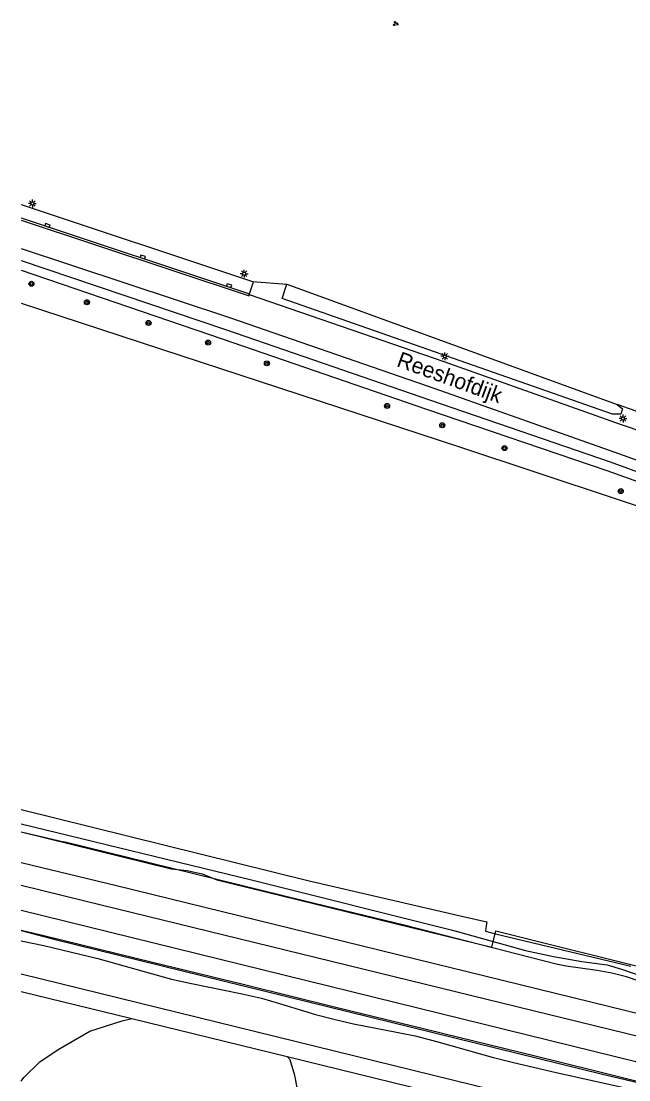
# Model space of a CAD drawing. Extents: x 131000 to 133014, y 396499 to 399001.
# Drawn here: x 131000 to 131096.8, y 397539.4 to 397708.2 of the extents above; entities that cross this region are included whole.
import ezdxf

# ---------------------------------------------------------------- set-up
doc = ezdxf.new("R2010")
doc.units = 0
for name, color, linetype in [('gg-afsc-erfafscheiding', 7, 'Continuous'), ('gg-afsc-hekwerk', 7, 'Continuous'), ('gg-anno-openbare ruimte label', 7, 'Continuous'), ('gg-aspt-spoorlijn', 7, 'Continuous'), ('gg-knt-BGT kruinlijn', 7, 'Continuous'), ('gg-knt-bovenkant onderkant talud', 7, 'Continuous'), ('gg-knt-verharding', 7, 'Continuous'), ('gg-kntw-bovenkant insteek waterloop', 7, 'Continuous'), ('gg-kntw-midden sloot', 7, 'Continuous'), ('gt-grn-groengrens', 7, 'Continuous'), ('gt-symb-boom', 7, 'Continuous'), ('gt-symb-groenvak', 7, 'Continuous'), ('gt-symb-kolk', 7, 'Continuous'), ('gt-symb-lichtmast', 7, 'Continuous'), ('gx-grn-maaiveld', 7, 'Continuous')]:
    doc.layers.add(name, color=color, linetype=linetype)

# ---------------------------------------------------------------- blocks, each defined once
blk = doc.blocks.new('gt0-GRVAK')
at = {"layer": 'gt-symb-groenvak'}
for p, q in [((-0.11, 0.19), (-0.23, 0.24)), ((-0.18, 0.15), (0.09, 0.15)), ((-0.09, 0.21), (-0.16, 0.32)), ((-0.05, 0.21), (-0.05, 0.39)), ((0, 0.21), (0.06, 0.32)), ((0.02, 0.19), (0.13, 0.24)), ((0.26, -0.05), (0.2, 0.06)), ((0.3, -0.05), (0.3, 0.13)), ((0.35, -0.05), (0.41, 0.06)), ((-0.24, -0.23), (-0.36, -0.18)), ((-0.32, -0.26), (-0.05, -0.26)), ((-0.23, -0.21), (-0.29, -0.09)), ((-0.18, -0.2), (-0.18, -0.02)), ((-0.14, -0.21), (-0.07, -0.09)), ((-0.12, -0.23), (0, -0.18)), ((0.24, -0.07), (0.12, -0.02)), ((0.17, -0.11), (0.44, -0.11)), ((0.37, -0.07), (0.49, -0.02))]:
    blk.add_line(p, q, dxfattribs=at)
blk = doc.blocks.new('gt0-BOOM')
at = {"layer": 'gt-symb-boom'}
for radius in [0.4, 0.2]:
    blk.add_circle((0, 0), radius, dxfattribs=at)
blk = doc.blocks.new('gt0-LMAST')
at = {"layer": 'gt-symb-lichtmast'}
for p, q in [((-0.18, 0.17), (-0.45, 0.44)), ((-0.01, 0.25), (-0.01, 0.62)), ((0.17, 0.17), (0.44, 0.44)), ((-0.26, 0), (-0.63, 0)), ((-0.18, -0.18), (-0.45, -0.45)), ((-0.01, -0.25), (-0.01, -0.63)), ((0.44, -0.45), (0.17, -0.18)), ((0.24, 0), (0.62, 0))]:
    blk.add_line(p, q, dxfattribs=at)
blk.add_circle((-0.01, 0), 0.25, dxfattribs=at)
blk = doc.blocks.new('gt0-KOLK')
at = {"layer": 'gt-symb-kolk'}
blk.add_lwpolyline([(0, 0), (0.38, 0), (0.38, 0.4), (-0.38, 0.4), (-0.38, 0), (0, 0)], dxfattribs=at)

msp = doc.modelspace()

# ---------------------------------------------------------------- linework, layer by layer
at = {"layer": 'gg-afsc-erfafscheiding'}
msp.add_line((131075.57, 397562.71), (131097.1, 397557.52), dxfattribs=at)
for points in [[(131000, 397582.49), (131045.66, 397571.18), (131070.42, 397565.47)], [(131070.42, 397565.47), (131074.17, 397564.61), (131074.08, 397563.99)], [(131074.08, 397563.99), (131073.95, 397563.1), (131075.57, 397562.71)]]:
    msp.add_lwpolyline(points, dxfattribs=at)
at = {"layer": 'gg-afsc-hekwerk'}
for p, q in [((131000, 397553.49), (131017.63, 397549.18)), ((131017.63, 397549.18), (131042.37, 397543.13)), ((131042.37, 397543.13), (131077.26, 397534.6))]:
    msp.add_line(p, q, dxfattribs=at)
for points in [[(131000, 397663.24), (131069.8, 397640.34), (131119.6, 397623.8)], [(131000, 397578.95), (131023.91, 397573.08), (131026.42, 397572.81), (131028.85, 397572.28), (131031.15, 397571.32), (131074.95, 397560.58), (131075.62, 397563.17), (131129.25, 397549.78), (131134.14, 397548.56), (131160.34, 397542.08), (131253.59, 397518.95), (131281.64, 397511.97), (131366.85, 397490.76), (131408.24, 397480.46), (131415.53, 397478.73), (131442.33, 397472.08), (131471.54, 397464.85), (131483.73, 397461.85), (131495.91, 397458.86), (131510.42, 397455.39), (131520.02, 397452.99), (131680.24, 397414.03), (131683.13, 397411.51)], [(131000, 397563.27), (131003.8, 397562.36), (131020.9, 397558.16), (131035.56, 397554.61), (131050.11, 397551.02), (131062.32, 397548.05), (131072.1, 397545.64), (131081.87, 397543.22), (131091.14, 397540.94), (131100.88, 397538.51)], [(131000, 397563.22), (131005.43, 397561.81), (131092.4, 397540.39), (131152.88, 397526.06), (131189.42, 397517.6), (131193.26, 397516.1), (131227.03, 397507.68), (131259.73, 397499.61), (131279.88, 397494.99), (131311.78, 397486.89), (131343.6, 397479.36), (131361.71, 397474.63)]]:
    msp.add_lwpolyline(points, dxfattribs=at)
at = {"layer": 'gg-aspt-spoorlijn'}
for points in [[(131000, 397574.06), (131015.16, 397570.38), (131155.06, 397536.09), (131235.08, 397516.61), (131444.08, 397465.45), (131583.69, 397431.34), (131688.87, 397405.78)], [(131000, 397570.44), (131010.14, 397567.97), (131268.68, 397504.67), (131357.36, 397483.04), (131688.42, 397402.04)]]:
    msp.add_lwpolyline(points, dxfattribs=at)
at = {"layer": 'gg-knt-BGT kruinlijn'}
for p, q in [((131000, 397578.97), (131006.78, 397577.38)), ((131045.17, 397567.89), (131006.78, 397577.38)), ((131061.01, 397564.09), (131045.17, 397567.89)), ((131085.2, 397557.84), (131061.01, 397564.09)), ((131086.82, 397557.52), (131085.2, 397557.84)), ((131091.75, 397556.86), (131086.82, 397557.52)), ((131094.11, 397556.43), (131091.75, 397556.86)), ((131096.43, 397555.86), (131094.11, 397556.43)), ((131102.48, 397553.72), (131096.43, 397555.86))]:
    msp.add_line(p, q, dxfattribs=at)
at = {"layer": 'gg-knt-bovenkant onderkant talud'}
msp.add_lwpolyline([(131000, 397561.58), (131003.62, 397560.81), (131012.23, 397558.78), (131023.96, 397555.49), (131027.11, 397554.75), (131034.96, 397553.2), (131038.27, 397552.43), (131041.16, 397551.61), (131046.9, 397549.86), (131050.01, 397549.02), (131052.93, 397548.36), (131059.81, 397547.04), (131062.75, 397546.43), (131066.39, 397545.5), (131075.05, 397543.03), (131078.42, 397542.16), (131085.23, 397540.57), (131101.27, 397537.05), (131111.06, 397534.82), (131116.87, 397533.42), (131124.62, 397531.45), (131136.38, 397528.29), (131140.27, 397527.38), (131144.05, 397526.68)], dxfattribs=at)
at = {"layer": 'gg-knt-verharding'}
for p, q in [((131000, 397678.94), (131036.85, 397666.69)), ((131000, 397676.81), (131036.39, 397664.73)), ((131036.39, 397664.73), (131036.97, 397666.46)), ((131036.34, 397664.6), (131036.39, 397664.73))]:
    msp.add_line(p, q, dxfattribs=at)
for points in [[(131000, 397676.48), (131036.29, 397664.42), (131036.34, 397664.6)], [(131000, 397671.96), (131033.17, 397660.94), (131065.89, 397649.61), (131094.43, 397639.51), (131112.92, 397632.91), (131113.85, 397632.53)], [(131000, 397670.04), (131032.55, 397659.03), (131065.18, 397647.77), (131093.84, 397637.94), (131112.16, 397631.22), (131113.42, 397630.71)], [(131000, 397668.47), (131032.02, 397657.56), (131064.59, 397646.34), (131093.3, 397636.57), (131111.65, 397629.94)], [(131036.34, 397664.6), (131067.35, 397653.94), (131095.6, 397643.91), (131113.81, 397637.71)]]:
    msp.add_lwpolyline(points, dxfattribs=at)
msp.add_arc((131036.81, 397666.52), 0.173, 339.596, 74.1383, dxfattribs=at)
at = {"layer": 'gg-kntw-bovenkant insteek waterloop'}
msp.add_line((131042.3, 397666.28), (131094.94, 397647.08), dxfattribs=at)
msp.add_lwpolyline([(131094.94, 397647.08), (131095.77, 397646.37), (131095.53, 397645.54), (131094.17, 397645.55), (131041.55, 397663.96), (131042.3, 397666.28)], dxfattribs=at)
at = {"layer": 'gg-kntw-midden sloot'}
msp.add_line((131000, 397556.34), (131229.16, 397500), dxfattribs=at)
at = {"layer": 'gt-grn-groengrens'}
msp.add_line((131036.85, 397666.69), (131042.3, 397666.28), dxfattribs=at)
for points in [[(131114.64, 397640.16), (131111.89, 397641.11), (131094.94, 397647.08)], [(131000, 397539.18), (131000.44, 397539.79), (131002.95, 397542.3), (131005.91, 397544.23), (131010.93, 397547.18), (131016.1, 397548.81), (131017.63, 397549.18)], [(131039.72, 397528.79), (131043.59, 397528.86), (131045.8, 397528.42), (131045.36, 397531.95), (131044.48, 397535.5), (131043.59, 397540.09), (131042.85, 397542.6), (131042.37, 397543.13)]]:
    msp.add_lwpolyline(points, dxfattribs=at)
at = {"layer": 'gx-grn-maaiveld'}
for points in [[(131000, 397580.23), (131036.69, 397571.28), (131068.68, 397563.28), (131080.36, 397560.02), (131084.82, 397559.09), (131089.3, 397558.3), (131093.32, 397557.74), (131095.64, 397557.08), (131102.24, 397554.77), (131106.48, 397553.47), (131110.75, 397552.31), (131119.48, 397550.25), (131127.03, 397548.73), (131135.01, 397546.61), (131150.35, 397543.03), (131154.13, 397541.94)], [(131000, 397566.49), (131361.24, 397477.44), (131368.87, 397475.62), (131381.93, 397472.4)]]:
    msp.add_lwpolyline(points, dxfattribs=at)

# ---------------------------------------------------------------- block references
at = {"layer": 'gt-symb-boom'}
for p in [(131001.64, 397666.32), (131010.48, 397663.38), (131020.28, 397660.08), (131029.77, 397656.95), (131039.15, 397653.64), (131058.28, 397646.85), (131067.08, 397643.76), (131076.99, 397640.12), (131095.51, 397633.27)]:
    msp.add_blockref('gt0-BOOM', p, dxfattribs=at)
at = {"layer": 'gt-symb-groenvak'}
msp.add_blockref('gt0-GRVAK', (131059.64, 397707.79), dxfattribs=at)
at = {"layer": 'gt-symb-kolk'}
for p, rotation in [((131004.12, 397675.43), -18.315003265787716), ((131019.3, 397670.41), -18.37370268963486), ((131033.06, 397665.84), -18.39156420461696)]:
    msp.add_blockref('gt0-KOLK', p, dxfattribs=dict(at, rotation=rotation))
at = {"layer": 'gt-symb-lichtmast'}
for p in [(131001.79, 397679.12), (131035.53, 397667.93), (131067.49, 397654.76), (131095.88, 397644.85)]:
    msp.add_blockref('gt0-LMAST', p, dxfattribs=at)

# ---------------------------------------------------------------- texts
at = {"layer": 'gg-anno-openbare ruimte label'}
msp.add_text('Reeshofdijk', height=2.5, rotation=340, dxfattribs=at).set_placement((131059.65, 397653.22))

doc.saveas('drawing.dxf')
